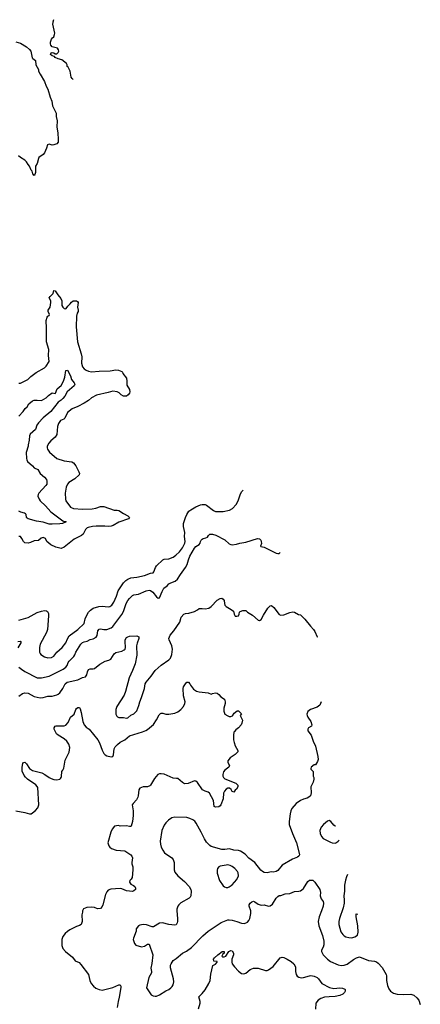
# Model space of a CAD drawing. Header units: inches. Extents: x 1771504 to 1971212, y 471788 to 643615.
# Tile 586 of 587: x 1913500 to 1918795, y 587014 to 600028. Entities that reach past the tile are written whole.
import ezdxf

# ---------------------------------------------------------------- set-up
doc = ezdxf.new("R2010")
doc.units = ezdxf.units.IN
doc.header["$MEASUREMENT"] = 0
for name, color, linetype in [('B9518', 7, 'Continuous'), ('B9519', 7, 'Continuous'), ('B9610', 7, 'Continuous')]:
    doc.layers.add(name, color=color, linetype=linetype)

msp = doc.modelspace()

# ---------------------------------------------------------------- linework, layer by layer
at = {"layer": 'B9518', "color": 5}
for points, elevation in [([(1913450, 589573), (1913570, 589550), (1913630, 589531), (1913650, 589533), (1913670, 589543), (1913710, 589574), (1913738, 589610), (1913751, 589650), (1913739, 589879), (1913733, 589893), (1913714, 589914), (1913605, 589990), (1913594, 590000)], 420), ([(1913917, 590000), (1913950, 589985), (1913990, 589981), (1914029, 589991), (1914040, 590000)], 420), ([(1915282, 590000), (1915281, 589999), (1915230, 589910), (1915220, 589900), (1915190, 589887), (1915130, 589887), (1915088, 589870), (1915073, 589847), (1915067, 589770), (1915061, 589750), (1915042, 589718), (1914998, 589670), (1914986, 589650), (1914999, 589570), (1915000, 589510), (1914992, 589430), (1914974, 589370), (1914970, 589365), (1914950, 589364), (1914910, 589372), (1914830, 589369), (1914804, 589376), (1914751, 589369), (1914723, 589330), (1914704, 589290), (1914667, 589150), (1914676, 589110), (1914691, 589091), (1914715, 589075), (1914773, 589053), (1914890, 589042), (1914970, 588990), (1914984, 588970), (1914990, 588950), (1914980, 588890), (1914982, 588870), (1914994, 588830), (1914997, 588790), (1914985, 588690), (1914975, 588670), (1914956, 588650), (1914950, 588630), (1914970, 588600), (1915006, 588586), (1915023, 588570), (1915031, 588550), (1915031, 588530), (1915010, 588513), (1914990, 588507), (1914950, 588508), (1914910, 588516), (1914850, 588541), (1914830, 588544), (1914704, 588536), (1914670, 588524), (1914650, 588502), (1914633, 588467), (1914600, 588330), (1914590, 588306), (1914570, 588282), (1914530, 588276), (1914490, 588292), (1914450, 588299), (1914386, 588294), (1914345, 588275), (1914331, 588249), (1914331, 588231), (1914322, 588198), (1914324, 588110), (1914311, 588070), (1914290, 588056), (1914250, 588042), (1914161, 587999), (1914130, 587978), (1914100, 587950), (1914072, 587910), (1914058, 587870), (1914056, 587790), (1914070, 587750), (1914106, 587710), (1914196, 587636), (1914235, 587590), (1914285, 587565), (1914310, 587542), (1914408, 587410), (1914425, 587330), (1914445, 587290), (1914475, 587255), (1914507, 587227), (1914550, 587208), (1914590, 587203), (1914730, 587238), (1914810, 587272), (1914830, 587270), (1914836, 587256), (1914836, 587236), (1914816, 587110), (1914800, 587050), (1914790, 586970)], 420), ([(1917386, 590000), (1917387, 589990), (1917377, 589950), (1917347, 589890), (1917351, 589811), (1917345, 589770), (1917321, 589750), (1917300, 589740), (1917250, 589726), (1917210, 589708), (1917153, 589667), (1917099, 589601), (1917084, 589570), (1917075, 589530), (1917061, 589430), (1917063, 589390), (1917105, 589270), (1917158, 589150), (1917195, 589010), (1917198, 588990), (1917191, 588970), (1917170, 588958), (1917106, 588934), (1916970, 588852), (1916910, 588784), (1916890, 588769), (1916850, 588759), (1916825, 588765), (1916770, 588753), (1916730, 588757), (1916708, 588768), (1916687, 588787), (1916610, 588887), (1916530, 588944), (1916479, 588999), (1916417, 589037), (1916390, 589046), (1916330, 589053), (1916271, 589071), (1916210, 589060), (1916170, 589062), (1916030, 589102), (1916011, 589111), (1915970, 589158), (1915941, 589201), (1915899, 589290), (1915834, 589410), (1915814, 589434), (1915790, 589452), (1915750, 589472), (1915710, 589483), (1915550, 589487), (1915510, 589478), (1915468, 589450), (1915430, 589412), (1915410, 589381), (1915380, 589310), (1915355, 589170), (1915359, 589130), (1915370, 589090), (1915390, 589050), (1915416, 589016), (1915511, 588950), (1915530, 588930), (1915540, 588890), (1915541, 588790), (1915550, 588761), (1915588, 588710), (1915677, 588637), (1915740, 588570), (1915762, 588530), (1915765, 588510), (1915762, 588450), (1915753, 588430), (1915742, 588418), (1915630, 588355), (1915604, 588330), (1915590, 588310), (1915576, 588270), (1915575, 588250), (1915586, 588150), (1915586, 588110), (1915583, 588090), (1915570, 588066), (1915550, 588061), (1915470, 588067), (1915388, 588092), (1915350, 588085), (1915270, 588039), (1915250, 588039), (1915174, 588066), (1915130, 588067), (1915090, 588061), (1915070, 588053), (1915041, 588010), (1915039, 587981), (1915003, 587890), (1915001, 587870), (1915018, 587818), (1915037, 587797), (1915110, 587776), (1915150, 587782), (1915190, 587811), (1915210, 587811), (1915261, 587670), (1915248, 587552), (1915233, 587490), (1915244, 587450), (1915244, 587430), (1915208, 587370), (1915178, 587230), (1915238, 587138), (1915265, 587125), (1915290, 587121), (1915310, 587123), (1915350, 587141), (1915430, 587193), (1915470, 587211), (1915499, 587230), (1915517, 587250), (1915527, 587270), (1915536, 587310), (1915534, 587350), (1915495, 587495), (1915495, 587530), (1915500, 587550), (1915528, 587592), (1915570, 587619), (1915650, 587690), (1915704, 587716), (1915770, 587765), (1915919, 587921), (1915990, 587982), (1916164, 588096), (1916250, 588130), (1916270, 588132), (1916310, 588127), (1916370, 588110), (1916430, 588085), (1916470, 588084), (1916510, 588102), (1916530, 588124), (1916542, 588150), (1916553, 588213), (1916555, 588250), (1916534, 588310), (1916535, 588330), (1916544, 588350), (1916569, 588370), (1916590, 588376), (1916606, 588370), (1916650, 588336), (1916690, 588323), (1916730, 588331), (1916790, 588311), (1916810, 588314), (1916842, 588338), (1916890, 588418), (1916910, 588441), (1916930, 588451), (1916950, 588451), (1917010, 588474), (1917070, 588480), (1917130, 588503), (1917190, 588508), (1917210, 588514), (1917230, 588525), (1917250, 588545), (1917310, 588639), (1917330, 588653), (1917350, 588657), (1917373, 588653), (1917403, 588630), (1917468, 588530), (1917474, 588494), (1917472, 588450), (1917486, 588410), (1917511, 588371), (1917516, 588350), (1917512, 588310), (1917491, 588249), (1917456, 588170), (1917444, 588110), (1917452, 588050), (1917503, 587923), (1917522, 587850), (1917519, 587801), (1917510, 587770), (1917490, 587730), (1917488, 587710), (1917510, 587670), (1917570, 587610), (1917610, 587582), (1917710, 587537), (1917750, 587529), (1917790, 587530), (1917830, 587543), (1917910, 587607), (1917950, 587630), (1917990, 587641), (1918110, 587594), (1918190, 587586), (1918216, 587576), (1918239, 587559), (1918290, 587499), (1918343, 587410), (1918350, 587390), (1918350, 587330), (1918361, 587261), (1918377, 587217), (1918401, 587190), (1918442, 587162), (1918490, 587148), (1918570, 587142), (1918668, 587148), (1918710, 587133), (1918750, 587100), (1918774, 587070), (1918795, 587010)], 440), ([(1916207, 590000), (1916213, 589993), (1916356, 589936), (1916377, 589917), (1916382, 589910), (1916382, 589890), (1916364, 589856), (1916350, 589846), (1916330, 589818), (1916310, 589828), (1916293, 589853), (1916272, 589872), (1916250, 589869), (1916230, 589856), (1916208, 589830), (1916195, 589805), (1916188, 589730), (1916157, 589650), (1916150, 589639), (1916130, 589625), (1916090, 589621), (1916069, 589630), (1916061, 589710), (1916010, 589805), (1915990, 589820), (1915950, 589831), (1915916, 589850), (1915850, 589946), (1915830, 589964), (1915810, 589967), (1915727, 589933), (1915678, 589930), (1915650, 589945), (1915590, 589999), (1915572, 590000)], 420), ([(1917590, 589442), (1917570, 589433), (1917515, 589390), (1917483, 589357), (1917466, 589310), (1917472, 589270), (1917488, 589230), (1917510, 589207), (1917610, 589155), (1917630, 589149), (1917670, 589146), (1917687, 589153), (1917709, 589170), (1917721, 589183)], 460), ([(1917675, 589372), (1917670, 589369), (1917650, 589384), (1917612, 589432), (1917590, 589442)], 460), ([(1917834, 588730), (1917819, 588701), (1917806, 588654), (1917795, 588590), (1917795, 588510), (1917784, 588450), (1917790, 588390), (1917789, 588351), (1917776, 588290), (1917725, 588150), (1917719, 588110), (1917719, 588070), (1917743, 587970), (1917770, 587936), (1917790, 587919), (1917810, 587905), (1917850, 587895), (1917890, 587894), (1917930, 587906), (1917963, 587930), (1917974, 587966), (1917967, 588050), (1917946, 588170), (1917949, 588211), (1917970, 588207)], 460), ([(1915864, 586956), (1915885, 587030), (1915885, 587050), (1915868, 587112), (1915910, 587155), (1915950, 587207), (1915999, 587290), (1916017, 587330), (1916028, 587412), (1916052, 587528), (1916090, 587545), (1916112, 587570), (1916110, 587578), (1916102, 587582), (1916066, 587586), (1916061, 587610), (1916073, 587630), (1916117, 587670), (1916175, 587710), (1916190, 587714), (1916201, 587710), (1916201, 587690), (1916184, 587676), (1916171, 587650), (1916183, 587643), (1916203, 587643), (1916223, 587650), (1916264, 587710), (1916290, 587726), (1916310, 587722), (1916326, 587690), (1916327, 587670), (1916302, 587610), (1916302, 587570), (1916310, 587550), (1916338, 587510), (1916390, 587451), (1916430, 587423), (1916462, 587418), (1916490, 587427), (1916546, 587474), (1916590, 587493), (1916650, 587493), (1916750, 587463), (1916770, 587463), (1916790, 587471), (1916850, 587515), (1916944, 587630), (1916970, 587636), (1916990, 587632), (1917037, 587610), (1917090, 587578), (1917123, 587550), (1917145, 587510), (1917146, 587446), (1917154, 587410), (1917168, 587388), (1917190, 587371), (1917224, 587364), (1917250, 587367), (1917330, 587392), (1917350, 587393), (1917390, 587386), (1917430, 587370), (1917450, 587353), (1917494, 587290), (1917595, 587235), (1917650, 587221), (1917730, 587230), (1917767, 587227), (1917796, 587216), (1917802, 587210), (1917802, 587190), (1917792, 587170), (1917771, 587150), (1917731, 587130), (1917670, 587116), (1917590, 587115), (1917530, 587108), (1917479, 587090), (1917447, 587070), (1917413, 587030), (1917409, 586950)], 420)]:
    msp.add_lwpolyline(points, dxfattribs=dict(at, elevation=elevation))
at = {"layer": 'B9518', "color": 5, "elevation": 460}
msp.add_lwpolyline([(1916250, 588856), (1916230, 588855), (1916150, 588839), (1916130, 588829), (1916116, 588810), (1916111, 588789), (1916111, 588749), (1916142, 588650), (1916190, 588579), (1916205, 588565), (1916230, 588557), (1916250, 588558), (1916270, 588567), (1916310, 588592), (1916370, 588662), (1916390, 588710), (1916388, 588750), (1916377, 588770), (1916344, 588810), (1916310, 588837), (1916281, 588850)], close=True, dxfattribs=at)
at = {"layer": 'B9519', "color": 5}
for points, elevation in [([(1914205, 599239), (1914192, 599252), (1914182, 599270), (1914169, 599349), (1914142, 599402), (1914128, 599408), (1914128, 599430), (1914118, 599450), (1914057, 599497), (1914008, 599510), (1913970, 599529), (1913959, 599539), (1913928, 599550), (1913909, 599569), (1913918, 599590), (1913930, 599595), (1913952, 599590), (1913970, 599578), (1913990, 599576), (1914010, 599594), (1914018, 599610), (1914015, 599630), (1914000, 599650), (1913930, 599670), (1913913, 599690), (1913909, 599710), (1913909, 599730), (1913919, 599770), (1913933, 599790), (1913950, 599799), (1913962, 599830), (1913963, 599850), (1913940, 599970), (1913942, 599990), (1913944, 600000)], 480), ([(1913450, 599737), (1913510, 599719), (1913590, 599670), (1913630, 599635), (1913648, 599610), (1913664, 599524), (1913673, 599513), (1913710, 599490), (1913715, 599430), (1913747, 599370), (1913749, 599349), (1913769, 599309), (1913830, 599210), (1913848, 599150), (1913870, 599110), (1913903, 599003), (1913925, 598950), (1913935, 598890), (1913982, 598790), (1913984, 598750), (1913997, 598690), (1913991, 598610), (1914006, 598530), (1914010, 598450), (1914007, 598410), (1913993, 598387), (1913950, 598373), (1913929, 598369), (1913890, 598381), (1913868, 598372), (1913856, 598330), (1913830, 598269), (1913810, 598244), (1913755, 598205), (1913747, 598193), (1913731, 598129), (1913711, 598090), (1913710, 598006), (1913700, 597980), (1913690, 597969), (1913675, 597990), (1913664, 598024), (1913650, 598038), (1913629, 598090), (1913610, 598114), (1913591, 598151), (1913570, 598170), (1913510, 598205), (1913485, 598230)], 480), ([(1913490, 595223), (1913510, 595223), (1913607, 595270), (1913648, 595310), (1913717, 595363), (1913830, 595426), (1913851, 595449), (1913891, 595510), (1913881, 595590), (1913883, 595670), (1913853, 595770), (1913856, 595990), (1913851, 596011), (1913852, 596050), (1913865, 596095), (1913873, 596107), (1913890, 596119), (1913896, 596130), (1913875, 596170), (1913877, 596190), (1913903, 596230), (1913912, 596290), (1913910, 596310), (1913891, 596350), (1913904, 596370), (1913942, 596410), (1913950, 596450), (1913970, 596442), (1914002, 596390), (1914043, 596343), (1914058, 596310), (1914055, 596270), (1914059, 596250), (1914070, 596229), (1914090, 596209), (1914110, 596206), (1914116, 596210), (1914137, 596243), (1914169, 596270), (1914186, 596294), (1914205, 596310), (1914233, 596313), (1914250, 596310), (1914262, 596302), (1914272, 596290), (1914265, 596230), (1914274, 596190), (1914273, 596170), (1914258, 596150), (1914250, 596110), (1914248, 595970), (1914264, 595770), (1914313, 595610), (1914320, 595570), (1914315, 595490), (1914330, 595441), (1914354, 595414), (1914377, 595397), (1914410, 595382), (1914450, 595373), (1914550, 595384), (1914694, 595386), (1914770, 595399), (1914806, 595394), (1914850, 595379), (1914860, 595370), (1914863, 595350), (1914910, 595290), (1914917, 595250), (1914917, 595197), (1914950, 595141), (1914957, 595110), (1914952, 595090), (1914934, 595070), (1914910, 595054), (1914890, 595051), (1914870, 595054), (1914842, 595070), (1914815, 595095), (1914789, 595109), (1914730, 595119), (1914670, 595099), (1914516, 595064), (1914450, 595031), (1914410, 594993), (1914350, 594958), (1914270, 594916), (1914194, 594886), (1914130, 594838), (1914097, 594763), (1914082, 594750), (1914040, 594730), (1914013, 594690), (1913999, 594650), (1913990, 594546), (1913970, 594512), (1913910, 594460), (1913885, 594430), (1913865, 594390), (1913863, 594370), (1913867, 594350), (1913894, 594310), (1913990, 594229), (1914090, 594199), (1914190, 594182), (1914209, 594169), (1914241, 594130), (1914283, 594050), (1914290, 594030), (1914286, 594010), (1914230, 593961), (1914151, 593909), (1914130, 593888), (1914114, 593850), (1914102, 593770), (1914106, 593690), (1914112, 593670), (1914170, 593586), (1914210, 593567), (1914330, 593559), (1914456, 593564), (1914507, 593573), (1914570, 593594), (1914610, 593593), (1914750, 593544), (1914790, 593546), (1914810, 593541), (1914870, 593501), (1914931, 593470), (1914951, 593450), (1914936, 593430), (1914810, 593386), (1914736, 593344), (1914707, 593333), (1914670, 593329), (1914627, 593333), (1914510, 593334), (1914461, 593330), (1914404, 593316), (1914390, 593310), (1914369, 593291), (1914340, 593230), (1914319, 593210), (1914220, 593160), (1914090, 593056), (1914050, 593040), (1913978, 593058), (1913910, 593088), (1913860, 593130), (1913842, 593170), (1913810, 593183), (1913785, 593175), (1913750, 593144), (1913690, 593139), (1913643, 593117), (1913610, 593109), (1913570, 593114), (1913550, 593129), (1913530, 593170), (1913510, 593195), (1913490, 593198)], 480), ([(1913490, 594787), (1913546, 594850), (1913571, 594889), (1913599, 594910), (1913623, 594950), (1913670, 594992), (1913690, 595000), (1913730, 595001), (1913790, 594995), (1913852, 595028), (1913881, 595059), (1913930, 595097), (1913970, 595087), (1913975, 595090), (1913995, 595150), (1914046, 595194), (1914079, 595250), (1914095, 595305), (1914110, 595391), (1914130, 595395), (1914170, 595319), (1914186, 595270), (1914218, 595230), (1914228, 595210), (1914220, 595190), (1914129, 595111), (1914096, 595050), (1914070, 595019), (1914050, 595001), (1914007, 594973), (1913912, 594848), (1913810, 594766), (1913750, 594701), (1913728, 594670), (1913710, 594610), (1913640, 594550), (1913630, 594529), (1913624, 594470), (1913610, 594410), (1913611, 594390), (1913586, 594306), (1913589, 594230), (1913593, 594210), (1913605, 594190), (1913671, 594131), (1913690, 594105), (1913741, 594081), (1913769, 594029), (1913830, 593982), (1913853, 593950), (1913860, 593930), (1913857, 593890), (1913846, 593870), (1913755, 593770), (1913744, 593750), (1913742, 593730), (1913759, 593690), (1913772, 593670), (1913843, 593604), (1913910, 593524), (1914070, 593403), (1914090, 593396), (1914110, 593396), (1914116, 593390), (1914065, 593370), (1914030, 593364), (1913930, 593358), (1913890, 593360), (1913810, 593385), (1913721, 593401), (1913611, 593431), (1913598, 593438), (1913592, 593450), (1913586, 593490), (1913578, 593498), (1913565, 593505), (1913517, 593517), (1913490, 593533)], 460), ([(1913490, 592092), (1913610, 592126), (1913730, 592192), (1913790, 592212), (1913830, 592218), (1913854, 592214), (1913866, 592206), (1913879, 592179), (1913881, 592150), (1913869, 591970), (1913856, 591930), (1913770, 591773), (1913764, 591730), (1913762, 591670), (1913769, 591650), (1913779, 591639), (1913828, 591608), (1913870, 591595), (1913920, 591600), (1913950, 591616), (1913992, 591668), (1914061, 591730), (1914108, 591790), (1914130, 591846), (1914156, 591884), (1914269, 591970), (1914352, 592048), (1914366, 592110), (1914381, 592150), (1914410, 592195), (1914436, 592224), (1914472, 592248), (1914547, 592273), (1914590, 592277), (1914670, 592266), (1914692, 592270), (1914720, 592290), (1914746, 592330), (1914780, 592410), (1914802, 592478), (1914874, 592586), (1914904, 592616), (1914930, 592634), (1914970, 592649), (1915050, 592659), (1915150, 592682), (1915230, 592711), (1915263, 592717), (1915275, 592730), (1915294, 592786), (1915309, 592811), (1915390, 592889), (1915410, 592899), (1915470, 592904), (1915530, 592926), (1915563, 592950), (1915610, 592995), (1915652, 593048), (1915682, 593110), (1915687, 593130), (1915679, 593199), (1915681, 593250), (1915663, 593330), (1915664, 593370), (1915690, 593450), (1915710, 593490), (1915737, 593530), (1915762, 593550), (1915830, 593589), (1915890, 593616), (1915910, 593621), (1915950, 593618), (1915971, 593611), (1916061, 593541), (1916089, 593529), (1916190, 593527), (1916275, 593545), (1916313, 593567), (1916361, 593619), (1916387, 593670), (1916419, 593761), (1916434, 593790), (1916455, 593810)], 480), ([(1913490, 591470), (1913523, 591443), (1913570, 591414), (1913730, 591329), (1913790, 591327), (1913890, 591351), (1914076, 591444), (1914112, 591470), (1914126, 591490), (1914140, 591530), (1914152, 591550), (1914217, 591610), (1914229, 591631), (1914242, 591670), (1914310, 591775), (1914330, 591794), (1914350, 591804), (1914390, 591813), (1914430, 591835), (1914470, 591844), (1914510, 591865), (1914524, 591890), (1914535, 591950), (1914550, 591973), (1914570, 591976), (1914610, 591967), (1914650, 591966), (1914710, 591989), (1914730, 592008), (1914850, 592165), (1914872, 592208), (1914909, 592310), (1914929, 592350), (1914950, 592379), (1914990, 592419), (1915010, 592428), (1915070, 592436), (1915170, 592480), (1915210, 592487), (1915230, 592482), (1915260, 592460), (1915310, 592399), (1915330, 592381), (1915350, 592387), (1915383, 592470), (1915407, 592513), (1915450, 592545), (1915472, 592570), (1915496, 592584), (1915555, 592605), (1915587, 592633), (1915624, 592696), (1915692, 592788), (1915712, 592828), (1915730, 592890), (1915750, 592937), (1915810, 593044), (1915830, 593064), (1915873, 593090), (1915886, 593110), (1915890, 593130), (1915900, 593150), (1915910, 593160), (1915925, 593170), (1915962, 593178), (1915984, 593190), (1915996, 593210), (1916014, 593226), (1916050, 593229), (1916094, 593214), (1916210, 593155), (1916270, 593100), (1916290, 593090), (1916309, 593089), (1916366, 593094), (1916410, 593110), (1916490, 593124), (1916642, 593170), (1916668, 593168), (1916685, 593150), (1916693, 593130), (1916694, 593106), (1916682, 593070), (1916686, 593066), (1916730, 593055), (1916890, 592975), (1916910, 592971), (1916929, 592971), (1916940, 592980), (1916943, 592984)], 460), ([(1913490, 591089), (1913538, 591122), (1913570, 591133), (1913610, 591128), (1913690, 591084), (1913770, 591064), (1913810, 591067), (1913870, 591087), (1913930, 591089), (1913990, 591103), (1914010, 591112), (1914030, 591133), (1914070, 591190), (1914101, 591250), (1914126, 591270), (1914270, 591302), (1914330, 591334), (1914370, 591343), (1914388, 591370), (1914396, 591410), (1914410, 591438), (1914430, 591447), (1914470, 591447), (1914490, 591452), (1914559, 591510), (1914630, 591548), (1914678, 591562), (1914703, 591577), (1914750, 591645), (1914770, 591662), (1914850, 591682), (1914881, 591699), (1914892, 591710), (1914900, 591730), (1914892, 591810), (1914895, 591830), (1914910, 591861), (1914930, 591873), (1914950, 591879), (1915050, 591883), (1915073, 591873), (1915075, 591850), (1915053, 591787), (1915046, 591754), (1915049, 591630), (1915025, 591515), (1914993, 591427), (1914948, 591330), (1914900, 591150), (1914879, 591101), (1914784, 590950), (1914769, 590910), (1914770, 590850), (1914783, 590823), (1914793, 590813), (1914810, 590804), (1914870, 590805), (1914910, 590796), (1914930, 590799), (1914970, 590835), (1915010, 590855), (1915050, 590891), (1915076, 590964), (1915086, 591010), (1915111, 591069), (1915150, 591190), (1915160, 591250), (1915170, 591270), (1915236, 591350), (1915290, 591428), (1915370, 591496), (1915470, 591567), (1915492, 591590), (1915510, 591636), (1915521, 591710), (1915511, 591751), (1915474, 591830), (1915472, 591850), (1915490, 591891), (1915538, 591950), (1915615, 592065), (1915636, 592130), (1915670, 592170), (1915690, 592179), (1915737, 592183), (1915812, 592208), (1915850, 592226), (1915874, 592246), (1915910, 592247), (1915950, 592241), (1915998, 592250), (1916030, 592271), (1916110, 592354), (1916150, 592379), (1916170, 592383), (1916190, 592371), (1916204, 592350), (1916205, 592310), (1916211, 592290), (1916230, 592271), (1916294, 592234), (1916325, 592210), (1916333, 592170), (1916350, 592146), (1916370, 592144), (1916391, 592149), (1916402, 592170), (1916404, 592196), (1916413, 592207), (1916450, 592219), (1916490, 592219), (1916510, 592197), (1916578, 592158), (1916650, 592091), (1916670, 592085), (1916690, 592098), (1916721, 592159), (1916781, 592250), (1916810, 592281), (1916830, 592286), (1916860, 592260), (1916928, 592168), (1916950, 592157), (1916990, 592161), (1917070, 592191), (1917110, 592201), (1917130, 592199), (1917187, 592167), (1917210, 592161), (1917270, 592105), (1917343, 592010), (1917382, 591970), (1917401, 591941), (1917432, 591872), (1917434, 591869)], 440), ([(1913475, 591810), (1913510, 591813), (1913515, 591810), (1913514, 591790), (1913476, 591724)], 460), ([(1914040, 590000), (1914050, 590010), (1914053, 590027), (1914057, 590090), (1914072, 590110), (1914084, 590136), (1914101, 590239), (1914155, 590345), (1914162, 590410), (1914150, 590453), (1914125, 590490), (1914090, 590522), (1914010, 590570), (1913987, 590590), (1913956, 590650), (1913957, 590670), (1913969, 590691), (1913984, 590696), (1914090, 590695), (1914110, 590702), (1914140, 590740), (1914170, 590808), (1914218, 590850), (1914240, 590910), (1914250, 590924), (1914270, 590935), (1914290, 590936), (1914299, 590919), (1914314, 590870), (1914335, 590750), (1914353, 590710), (1914379, 590679), (1914419, 590650), (1914535, 590510), (1914556, 590470), (1914590, 590371), (1914610, 590330), (1914630, 590310), (1914650, 590299), (1914710, 590284), (1914732, 590290), (1914739, 590310), (1914747, 590390), (1914762, 590418), (1914793, 590450), (1914830, 590477), (1914890, 590508), (1914950, 590562), (1915124, 590616), (1915167, 590633), (1915190, 590647), (1915267, 590713), (1915307, 590773), (1915342, 590838), (1915361, 590859), (1915370, 590864), (1915390, 590864), (1915430, 590850), (1915470, 590850), (1915550, 590864), (1915590, 590880), (1915630, 590911), (1915666, 590950), (1915683, 590990), (1915686, 591014), (1915667, 591090), (1915659, 591190), (1915664, 591210), (1915690, 591252), (1915710, 591271), (1915730, 591271), (1915750, 591251), (1915759, 591230), (1915798, 591178), (1915835, 591155), (1915870, 591145), (1915990, 591132), (1916030, 591112), (1916050, 591122), (1916090, 591131), (1916110, 591125), (1916131, 591111), (1916160, 591080), (1916206, 591046), (1916215, 591010), (1916215, 590990), (1916198, 590930), (1916198, 590890), (1916212, 590850), (1916250, 590825), (1916270, 590818), (1916290, 590818), (1916314, 590826), (1916336, 590864), (1916373, 590893), (1916390, 590894), (1916432, 590852), (1916414, 590830), (1916447, 590770), (1916437, 590730), (1916426, 590710), (1916392, 590670), (1916356, 590644), (1916338, 590622), (1916330, 590610), (1916324, 590570), (1916326, 590510), (1916334, 590474), (1916350, 590430), (1916383, 590370), (1916385, 590350), (1916350, 590315), (1916282, 590270), (1916251, 590230), (1916251, 590210), (1916271, 590170), (1916265, 590150), (1916210, 590109), (1916195, 590085), (1916187, 590050), (1916187, 590030), (1916193, 590013), (1916207, 590000)], 420), ([(1917486, 591011), (1917465, 590970), (1917450, 590953), (1917430, 590940), (1917345, 590910), (1917310, 590882), (1917297, 590850), (1917299, 590830), (1917307, 590810), (1917347, 590750), (1917362, 590710), (1917357, 590690), (1917319, 590670), (1917310, 590650), (1917310, 590630), (1917351, 590570), (1917379, 590490), (1917410, 590425), (1917439, 590290), (1917443, 590250), (1917437, 590223), (1917410, 590178), (1917390, 590178), (1917352, 590150), (1917347, 590133), (1917350, 590122), (1917381, 590090), (1917378, 590030), (1917386, 590010), (1917386, 590000)], 440), ([(1913594, 590000), (1913576, 590016), (1913559, 590039), (1913534, 590094), (1913532, 590148), (1913543, 590197), (1913550, 590211), (1913570, 590215), (1913590, 590194), (1913630, 590132), (1913654, 590114), (1913670, 590106), (1913794, 590074), (1913833, 590053), (1913890, 590012), (1913917, 590000)], 420), ([(1915572, 590000), (1915530, 590003), (1915410, 590057), (1915370, 590062), (1915350, 590060), (1915327, 590050), (1915282, 590000)], 420)]:
    msp.add_lwpolyline(points, dxfattribs=dict(at, elevation=elevation))
at = {"layer": 'B9610', "color": 5}
msp.add_line((1913944, 600000, 480), (1913951, 600028, 480), dxfattribs=at)

doc.saveas('drawing.dxf')
